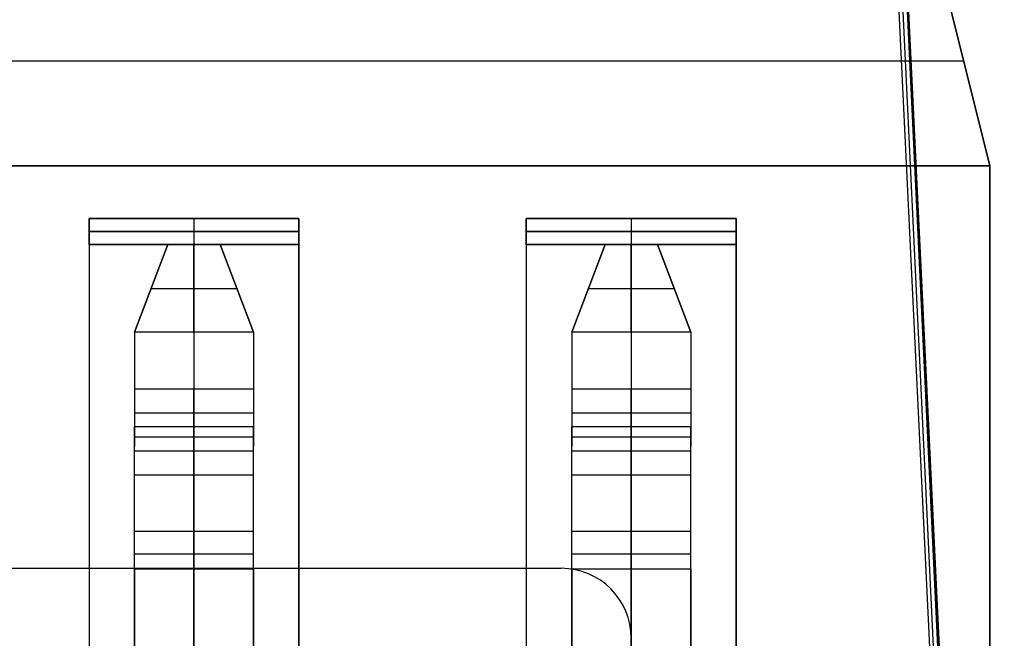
# Model space of a CAD drawing. Extents: x -64 to 57, y 4 to 161.
# Tile 335 of 342: x 30.43 to 36.06, y 149.1 to 152.63. Entities that reach past the tile are written whole.
import ezdxf

# ---------------------------------------------------------------- set-up
doc = ezdxf.new("R2010")
doc.units = 0
doc.layers.add('DEFAULT', color=7, linetype='CONTINUOUS')

msp = doc.modelspace()

# ---------------------------------------------------------------- linework, layer by layer
at = {"layer": 'DEFAULT', "color": 254}
for p, q in [((35.4358, 153.0977, 45.549), (35.843, 144.6221, 45.6957)), ((35.8625, 144.7007, 48.7239), (35.4602, 153.0974, 48.7252)), ((35.882, 144.7793, 51.7551), (35.4848, 153.0951, 51.9015)), ((35.4908, 153.1074, 48.6361), (35.8985, 144.6311, 48.6361)), ((35.8985, 144.6311, 45.6078), (35.4909, 153.1064, 45.4599)), ((35.4909, 153.1064, 51.8123), (35.8985, 144.6311, 51.6643)), ((35.6763, 152.9961, 42.8666), (35.9763, 151.7961, 43.4666)), ((35.6763, 152.9961, 41.9666), (35.9763, 151.7961, 41.6666)), ((35.9763, 151.7961, 42.5666), (35.6763, 152.9961, 42.5666)), ((25.0263, 152.3961, 43.1666), (35.8263, 152.3961, 43.1666)), ((25.0263, 152.3961, 41.8166), (35.8263, 152.3961, 41.8166)), ((35.8263, 152.3961, 43.1666), (35.8263, 152.3961, 41.8166)), ((35.9763, 151.7961, 43.4666), (24.8763, 151.7961, 43.4666)), ((24.8763, 151.7961, 41.6666), (35.9763, 151.7961, 41.6666)), ((35.9763, 144.6461, 43.4666), (35.9763, 151.7961, 43.4666)), ((35.9763, 144.6461, 41.6666), (35.9763, 151.7961, 41.6666)), ((35.9763, 151.7961, 41.6666), (35.9763, 151.7961, 43.4666)), ((35.9763, 151.7961, 42.5666), (35.9763, 139.4461, 42.5666)), ((30.8263, 151.3461, 42.2666), (30.8263, 151.4961, 42.2666)), ((30.8263, 151.4961, 42.2666), (30.8263, 151.4961, 42.8666)), ((30.8263, 151.4961, 42.8666), (30.8263, 151.3461, 42.8666)), ((32.0263, 151.4961, 42.8666), (30.8263, 151.4961, 42.8666)), ((32.0263, 151.4961, 42.2666), (30.8263, 151.4961, 42.2666)), ((30.8263, 151.4961, 42.5666), (32.0263, 151.4961, 42.5666)), ((31.4263, 151.4961, 42.8666), (31.4263, 151.4961, 42.2666)), ((31.4263, 151.4961, 42.2666), (31.4263, 151.3461, 42.2666)), ((31.4263, 151.4961, 42.8666), (31.4263, 151.3461, 42.8666)), ((32.0263, 151.3461, 42.8666), (32.0263, 151.4961, 42.8666)), ((32.0263, 151.4961, 42.8666), (32.0263, 151.4961, 42.2666)), ((32.0263, 151.4961, 42.2666), (32.0263, 151.3461, 42.2666)), ((33.3263, 151.3461, 42.2666), (33.3263, 151.4961, 42.2666)), ((33.3263, 151.4961, 42.2666), (33.3263, 151.4961, 42.8666)), ((33.3263, 151.4961, 42.8666), (33.3263, 151.3461, 42.8666)), ((33.3263, 151.4961, 42.2666), (34.5263, 151.4961, 42.2666)), ((34.5263, 151.4961, 42.8666), (33.3263, 151.4961, 42.8666)), ((33.3263, 151.4961, 42.5666), (34.5263, 151.4961, 42.5666)), ((33.9263, 151.4961, 42.8666), (33.9263, 151.4961, 42.2666)), ((33.9263, 151.4961, 42.2666), (33.9263, 151.3461, 42.2666)), ((33.9263, 151.4961, 42.8666), (33.9263, 151.3461, 42.8666)), ((34.5263, 151.4961, 42.8666), (34.5263, 151.3461, 42.8666)), ((34.5263, 151.4961, 42.2666), (34.5263, 151.4961, 42.8666)), ((34.5263, 151.3461, 42.2666), (34.5263, 151.4961, 42.2666)), ((32.0263, 151.4211, 42.2666), (30.8263, 151.4211, 42.2666)), ((30.8263, 151.4211, 42.8666), (32.0263, 151.4211, 42.8666)), ((34.5263, 151.4211, 42.2666), (33.3263, 151.4211, 42.2666)), ((33.3263, 151.4211, 42.8666), (34.5263, 151.4211, 42.8666)), ((32.0263, 151.3461, 41.6666), (30.8263, 151.3461, 41.6666)), ((30.8263, 151.3461, 41.6666), (30.8263, 144.6461, 41.6666)), ((30.8263, 151.3461, 42.8666), (30.8263, 151.3461, 43.3266)), ((30.8263, 151.3461, 43.3266), (30.8263, 141.1961, 43.3266)), ((30.8263, 151.3461, 41.6666), (30.8263, 151.3461, 42.2666)), ((32.0263, 151.3461, 42.2666), (30.8263, 151.3461, 42.2666)), ((30.8263, 151.3461, 43.3266), (32.0263, 151.3461, 43.3266)), ((30.8263, 151.3461, 42.8666), (32.0263, 151.3461, 42.8666)), ((30.8263, 151.3461, 42.1766), (30.8263, 141.1961, 42.1766)), ((30.8263, 151.3461, 41.9666), (32.0263, 151.3461, 41.9666)), ((30.8263, 151.3461, 43.0966), (32.0263, 151.3461, 43.0966)), ((31.0863, 150.8461, 42.5166), (31.2763, 151.3461, 42.5166)), ((31.2763, 151.3461, 42.2666), (31.0863, 150.8461, 42.2666)), ((31.0863, 150.8461, 42.3916), (31.2763, 151.3461, 42.3916)), ((31.2763, 151.3461, 42.5166), (31.2763, 151.3461, 42.2666)), ((31.2763, 151.3461, 42.2666), (31.5763, 151.3461, 42.2666)), ((31.5763, 151.3461, 42.5166), (31.2763, 151.3461, 42.5166)), ((31.2763, 151.3461, 42.3916), (31.5763, 151.3461, 42.3916)), ((31.4263, 151.3461, 42.2666), (31.4263, 151.3461, 41.6666)), ((31.4263, 151.3461, 43.3266), (31.4263, 141.1961, 43.3266)), ((31.4263, 151.3461, 43.3266), (31.4263, 151.3461, 42.8666)), ((31.4263, 150.8461, 42.2666), (31.4263, 151.3461, 42.2666)), ((31.4263, 151.3461, 42.5166), (31.4263, 150.8461, 42.5166)), ((31.4263, 151.3461, 42.5166), (31.4263, 151.3461, 42.2666)), ((31.5763, 151.3461, 42.2666), (31.5763, 151.3461, 42.5166)), ((31.5763, 151.3461, 42.2666), (31.7663, 150.8461, 42.2666)), ((31.7663, 150.8461, 42.5166), (31.5763, 151.3461, 42.5166)), ((31.7663, 150.8461, 42.3916), (31.5763, 151.3461, 42.3916)), ((32.0263, 144.6461, 41.6666), (32.0263, 151.3461, 41.6666)), ((32.0263, 151.3461, 41.6666), (32.0263, 151.3461, 42.2666)), ((32.0263, 141.1961, 43.3266), (32.0263, 151.3461, 43.3266)), ((32.0263, 151.3461, 43.3266), (32.0263, 151.3461, 42.8666)), ((32.0263, 151.3461, 42.1766), (32.0263, 141.1961, 42.1766)), ((34.5263, 151.3461, 41.6666), (33.3263, 151.3461, 41.6666)), ((33.3263, 151.3461, 41.6666), (33.3263, 144.6461, 41.6666)), ((33.3263, 151.3461, 42.8666), (33.3263, 151.3461, 43.3266)), ((33.3263, 151.3461, 43.3266), (33.3263, 141.1961, 43.3266)), ((33.3263, 151.3461, 41.6666), (33.3263, 151.3461, 42.2666)), ((34.5263, 151.3461, 42.2666), (33.3263, 151.3461, 42.2666)), ((33.3263, 151.3461, 43.3266), (34.5263, 151.3461, 43.3266)), ((34.5263, 151.3461, 42.8666), (33.3263, 151.3461, 42.8666)), ((33.3263, 151.3461, 42.1766), (33.3263, 141.1961, 42.1766)), ((33.3263, 151.3461, 41.9666), (34.5263, 151.3461, 41.9666)), ((33.3263, 151.3461, 43.0966), (34.5263, 151.3461, 43.0966)), ((33.5863, 150.8461, 42.5166), (33.7763, 151.3461, 42.5166)), ((33.7763, 151.3461, 42.2666), (33.5863, 150.8461, 42.2666)), ((33.5863, 150.8461, 42.3916), (33.7763, 151.3461, 42.3916)), ((33.7763, 151.3461, 42.5166), (33.7763, 151.3461, 42.2666)), ((33.7763, 151.3461, 42.2666), (34.0763, 151.3461, 42.2666)), ((34.0763, 151.3461, 42.5166), (33.7763, 151.3461, 42.5166)), ((33.7763, 151.3461, 42.3916), (34.0763, 151.3461, 42.3916)), ((33.9263, 150.8461, 42.2666), (33.9263, 151.3461, 42.2666)), ((33.9263, 151.3461, 42.5166), (33.9263, 150.8461, 42.5166)), ((33.9263, 151.3461, 42.5166), (33.9263, 151.3461, 42.2666)), ((33.9263, 151.3461, 42.2666), (33.9263, 151.3461, 41.6666)), ((33.9263, 151.3461, 43.3266), (33.9263, 141.1961, 43.3266)), ((33.9263, 151.3461, 43.3266), (33.9263, 151.3461, 42.8666)), ((34.0763, 151.3461, 42.2666), (34.0763, 151.3461, 42.5166)), ((34.0763, 151.3461, 42.2666), (34.2663, 150.8461, 42.2666)), ((34.2663, 150.8461, 42.5166), (34.0763, 151.3461, 42.5166)), ((34.2663, 150.8461, 42.3916), (34.0763, 151.3461, 42.3916)), ((34.5263, 144.6461, 41.6666), (34.5263, 151.3461, 41.6666)), ((34.5263, 151.3461, 41.6666), (34.5263, 151.3461, 42.2666)), ((34.5263, 151.3461, 43.3266), (34.5263, 140.4011, 43.3266)), ((34.5263, 151.3461, 42.8666), (34.5263, 151.3461, 43.3266)), ((31.1813, 151.0961, 42.5166), (31.1813, 151.0961, 42.2666)), ((31.1813, 151.0961, 42.2666), (31.6713, 151.0961, 42.2666)), ((31.1813, 151.0961, 42.5166), (31.6713, 151.0961, 42.5166)), ((31.6713, 151.0961, 42.5166), (31.6713, 151.0961, 42.2666)), ((33.6813, 151.0961, 42.5166), (33.6813, 151.0961, 42.2666)), ((33.6813, 151.0961, 42.2666), (34.1713, 151.0961, 42.2666)), ((33.6813, 151.0961, 42.5166), (34.1713, 151.0961, 42.5166)), ((34.1713, 151.0961, 42.5166), (34.1713, 151.0961, 42.2666)), ((31.0863, 150.8461, 42.5166), (31.0863, 150.8461, 42.2666)), ((31.7663, 150.8461, 42.2666), (31.0863, 150.8461, 42.2666)), ((31.7663, 150.8461, 42.5166), (31.0863, 150.8461, 42.5166)), ((31.7663, 150.8461, 42.2666), (31.7663, 150.8461, 42.5166)), ((33.5863, 150.8461, 42.5166), (33.5863, 150.8461, 42.2666)), ((34.2663, 150.8461, 42.2666), (33.5863, 150.8461, 42.2666)), ((34.2663, 150.8461, 42.5166), (33.5863, 150.8461, 42.5166)), ((34.2663, 150.8461, 42.2666), (34.2663, 150.8461, 42.5166)), ((31.0863, 150.5214, 42.0791), (31.0863, 150.2472, 41.6042)), ((31.0863, 150.5214, 42.0791), (31.7663, 150.5214, 42.0791)), ((31.0863, 150.4805, 42.0083), (31.0863, 150.1918, 42.0083)), ((31.4263, 150.2472, 41.6042), (31.4263, 150.5214, 42.0791)), ((31.7663, 150.5214, 42.0791), (31.7663, 150.2472, 41.6042)), ((31.7663, 150.4805, 42.0083), (31.7663, 150.1918, 42.0083)), ((33.5863, 150.5214, 42.0791), (33.5863, 150.2472, 41.6042)), ((33.5863, 150.5214, 42.0791), (34.2663, 150.5214, 42.0791)), ((33.5863, 150.4805, 42.0083), (33.5863, 150.1918, 42.0083)), ((33.9263, 150.2472, 41.6042), (33.9263, 150.5214, 42.0791)), ((34.2663, 150.5214, 42.0791), (34.2663, 150.2472, 41.6042)), ((34.2663, 150.4805, 42.0083), (34.2663, 150.1918, 42.0083)), ((31.0863, 150.3843, 41.8416), (31.7663, 150.3843, 41.8416)), ((33.5863, 150.3843, 41.8416), (34.2663, 150.3843, 41.8416)), ((31.0863, 150.0307, 41.7292), (31.0863, 150.3049, 42.2041)), ((31.7663, 150.3049, 42.2041), (31.0863, 150.3049, 42.2041)), ((31.4263, 150.3049, 42.2041), (31.4263, 150.0307, 41.7292)), ((31.7663, 150.0307, 41.7292), (31.7663, 150.3049, 42.2041)), ((33.5863, 150.0307, 41.7292), (33.5863, 150.3049, 42.2041)), ((34.2663, 150.3049, 42.2041), (33.5863, 150.3049, 42.2041)), ((33.9263, 150.3049, 42.2041), (33.9263, 150.0307, 41.7292)), ((34.2663, 150.0307, 41.7292), (34.2663, 150.3049, 42.2041)), ((31.0863, 150.2472, 41.6042), (31.7663, 150.2472, 41.6042)), ((33.5863, 150.2472, 41.6042), (34.2663, 150.2472, 41.6042)), ((31.0863, 150.1678, 41.9666), (31.7663, 150.1678, 41.9666)), ((33.5863, 150.1678, 41.9666), (34.2663, 150.1678, 41.9666)), ((31.0863, 150.0307, 41.7292), (31.7663, 150.0307, 41.7292)), ((33.5863, 150.0307, 41.7292), (34.2663, 150.0307, 41.7292)), ((31.7663, 149.706, 41.5417), (31.0863, 149.706, 41.5417)), ((31.7663, 149.706, 41.2917), (31.0863, 149.706, 41.2917)), ((34.2663, 149.706, 41.5417), (33.5863, 149.706, 41.5417)), ((34.2663, 149.706, 41.2917), (33.5863, 149.706, 41.2917)), ((31.7663, 149.5777, 41.5643), (31.0863, 149.5777, 41.5643)), ((31.0863, 146.849, 42.5575), (31.0863, 149.5777, 41.5643)), ((31.4263, 149.5777, 41.5643), (31.4263, 146.849, 42.5575)), ((31.7663, 146.849, 42.5575), (31.7663, 149.5777, 41.5643)), ((34.2663, 149.5777, 41.5643), (33.5863, 149.5777, 41.5643)), ((33.5863, 146.849, 42.5575), (33.5863, 149.5777, 41.5643)), ((33.9263, 149.5777, 41.5643), (33.9263, 146.849, 42.5575)), ((34.2663, 146.849, 42.5575), (34.2663, 149.5777, 41.5643)), ((27.3263, 149.4961, 48.2691), (33.5263, 149.4961, 48.2691)), ((27.3263, 149.4961, 48.5691), (33.5263, 149.4961, 48.5691)), ((27.3263, 149.4961, 48.4191), (33.5263, 149.4961, 48.4191)), ((31.0863, 149.4922, 41.3294), (31.0863, 146.7635, 42.3226)), ((31.0863, 149.4922, 41.3294), (31.7663, 149.4922, 41.3294)), ((31.4263, 146.7635, 42.3226), (31.4263, 149.4922, 41.3294)), ((31.7663, 149.4922, 41.3294), (31.7663, 146.7635, 42.3226)), ((33.5263, 149.4961, 48.2691), (33.5263, 149.4961, 48.5691)), ((33.5863, 149.4922, 41.3294), (33.5863, 146.7635, 42.3226)), ((33.5863, 149.4922, 41.3294), (34.2663, 149.4922, 41.3294)), ((33.9263, 146.7635, 42.3226), (33.9263, 149.4922, 41.3294)), ((34.2663, 149.4922, 41.3294), (34.2663, 146.7635, 42.3226)), ((33.9263, 149.0961, 48.2691), (33.9263, 146.2961, 48.2691)), ((33.9263, 149.0961, 48.5691), (33.9263, 149.0961, 48.2691)), ((33.9263, 146.2961, 48.5691), (33.9263, 149.0961, 48.5691)), ((33.9263, 145.9497, 48.3691), (33.9263, 149.0961, 48.3691))]:
    msp.add_line(p, q, dxfattribs=at)
at = {"layer": 'DEFAULT', "color": 9, "extrusion": (-0.026177, -1.55232e-10, 0.999657)}
msp.add_arc((-70.9132, 241.307, 30.1953), 213.4721, 247.684624, 261.766067, dxfattribs=at)
at = {"layer": 'DEFAULT', "color": 9}
msp.add_arc((240.5647, 70.9157, 29.9715), 213.5296, 157.691688, 171.768984, dxfattribs=at)
at = {"layer": 'DEFAULT', "color": 9, "extrusion": (-3.67265e-10, -5.157e-09, 1)}
msp.add_arc((240.5647, 70.9157, 28.6111), 213.5296, 157.708667, 171.768984, dxfattribs=at)
at = {"layer": 'DEFAULT', "color": 254, "extrusion": (1, 8.74228e-08, 8.74227e-08)}
for centre, radius, start, end in [((150.8461, 41.8916, 31.0863), 0.375, 90, 150), ((150.8461, 41.8916, 31.0863), 0.625, 90, 150), ((150.8461, 41.8916, 31.4263), 0.375, 90, 150), ((150.8461, 41.8916, 31.4263), 0.625, 90, 150), ((150.8461, 41.8916, 31.7663), 0.375, 90, 150), ((150.8461, 41.8916, 31.7663), 0.625, 90, 150), ((150.8461, 41.8916, 33.5863), 0.375, 90, 150), ((150.8461, 41.8916, 33.5863), 0.625, 90, 150), ((150.8461, 41.8916, 33.9263), 0.375, 90, 150), ((150.8461, 41.8916, 33.9263), 0.625, 90, 150), ((150.8461, 41.8916, 34.2663), 0.375, 90, 150), ((150.8461, 41.8916, 34.2663), 0.625, 90, 150), ((149.7059, 41.9167, 31.0863), 0.625, 250, 330), ((149.7059, 41.9167, 31.4263), 0.625, 250, 330), ((149.7059, 41.9167, 31.7663), 0.625, 250, 330), ((149.7059, 41.9167, 33.5863), 0.625, 250, 330), ((149.7059, 41.9167, 33.9263), 0.625, 250, 330), ((149.7059, 41.9167, 34.2663), 0.625, 250, 330), ((149.7059, 41.9167, 31.0863), 0.375, 250, 330), ((149.7059, 41.9167, 31.4263), 0.375, 250, 330), ((149.7059, 41.9167, 31.7663), 0.375, 250, 330), ((149.7059, 41.9167, 33.5863), 0.375, 250, 330), ((149.7059, 41.9167, 33.9263), 0.375, 250, 330), ((149.7059, 41.9167, 34.2663), 0.375, 250, 330)]:
    msp.add_arc(centre, radius, start, end, dxfattribs=at)
at = {"layer": 'DEFAULT', "color": 254, "extrusion": (-8.74227e-08, -7.64274e-15, 1)}
for centre in [(33.5263, 149.0961, 48.5691), (33.5263, 149.0961, 48.2691)]:
    msp.add_arc(centre, 0.4, 0, 90, dxfattribs=at)
at = {"layer": 'DEFAULT', "color": 254, "extrusion": (-8.74227e-08, -2.84217e-14, 1)}
msp.add_arc((33.5263, 149.0961, 48.4191), 0.4, 0, 90, dxfattribs=at)

doc.saveas('drawing.dxf')
